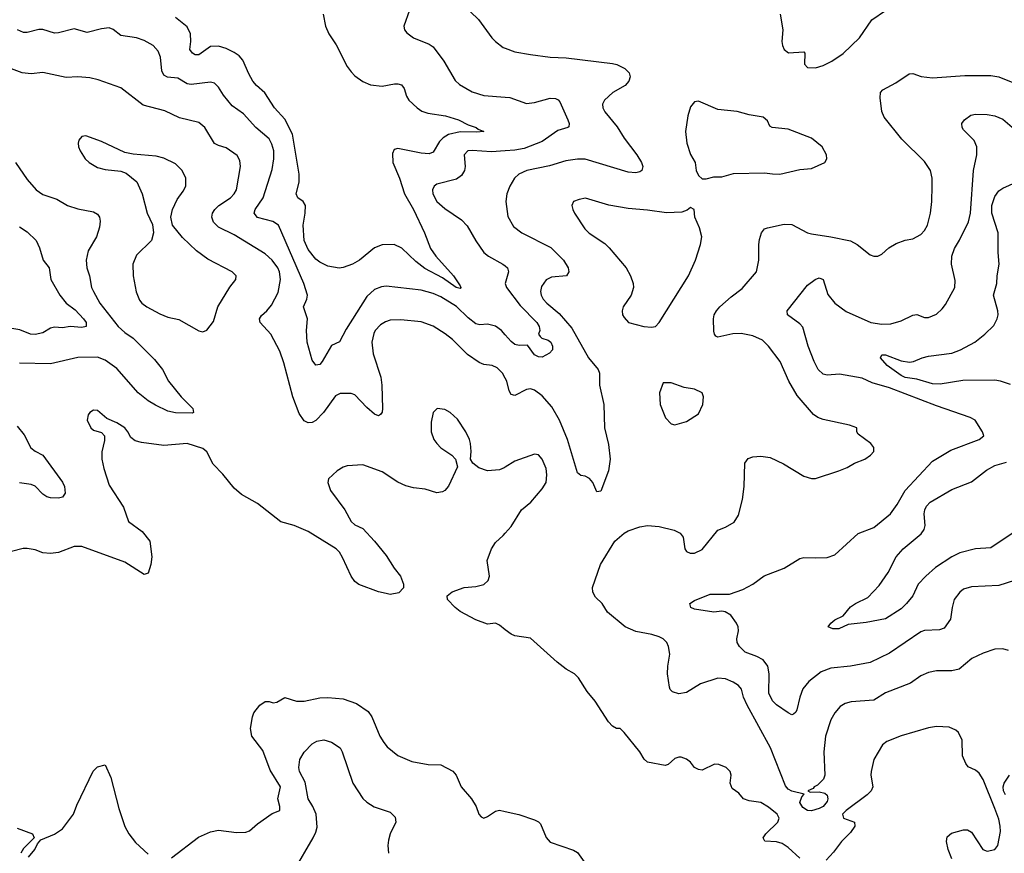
# Model space of a CAD drawing. Header units: inches. Extents: x 1305375 to 1407406, y 744550 to 841633.
# Tile 330 of 509: x 1367511 to 1372558, y 793810 to 798082. Entities that reach past the tile are written whole.
import ezdxf

# ---------------------------------------------------------------- set-up
doc = ezdxf.new("R2010")
doc.units = ezdxf.units.IN
doc.header["$MEASUREMENT"] = 0
doc.layers.add('B3769', color=7, linetype='Continuous')
doc.layers.add('B3779', color=7, linetype='Continuous')

msp = doc.modelspace()

# ---------------------------------------------------------------- linework, layer by layer
at = {"layer": 'B3769', "color": 5}
for points, elevation in [([(1370000, 798403), (1369990, 798403.1), (1369930, 798425.6), (1369890, 798434), (1369852.8, 798427.2), (1369770, 798363), (1369742.3, 798330), (1369736.9, 798303.1), (1369742.4, 798270), (1369796, 798156), (1369822.2, 798122.2), (1369862.8, 798082.8), (1369932, 797990), (1369950.4, 797970), (1369990, 797939.6), (1370000, 797936.1)], 1160), ([(1369067.6, 798110), (1369079, 798050), (1369096.6, 798010), (1369133.2, 797953.2), (1369190, 797843.1), (1369210, 797814.3), (1369230, 797795.2), (1369270, 797766.2), (1369310, 797748.1), (1369370, 797741.2), (1369433, 797753), (1369450, 797754.3), (1369469, 797749), (1369481.5, 797730), (1369493.6, 797690), (1369506.5, 797670), (1369548.8, 797630), (1369573.4, 797613.4), (1369603, 797603), (1369694, 797590), (1369760.7, 797570), (1369810, 797543), (1369851, 797530), (1369861.1, 797521.1), (1369890.7, 797510), (1369854.3, 797505.7), (1369770, 797507.1), (1369710, 797493.4), (1369682.4, 797477.6), (1369662.7, 797457.3), (1369630, 797403.1), (1369610, 797395.3), (1369570, 797398.9), (1369450, 797422.3), (1369430, 797417), (1369423, 797397), (1369424.1, 797350), (1369457.5, 797270), (1369483.6, 797190), (1369530.1, 797110), (1369586.5, 796990), (1369617.7, 796910), (1369645, 796870), (1369734.4, 796770), (1369770, 796719.1), (1369773.2, 796710), (1369770, 796705.4), (1369748.3, 796710), (1369679, 796759), (1369588, 796808), (1369542.3, 796842.3), (1369470, 796911.3), (1369430, 796929.8), (1369370, 796928.3), (1369330, 796912.4), (1369253.4, 796850), (1369217.3, 796830), (1369170, 796811.5), (1369149.6, 796809.6), (1369090, 796818.7), (1369050, 796839.7), (1369030, 796855.8), (1368990, 796904), (1368969.9, 796950), (1368963.7, 797030), (1368975.4, 797090), (1368976.5, 797130), (1368964.8, 797150), (1368936.8, 797170), (1368929, 797190), (1368943.4, 797250), (1368944.3, 797290), (1368910, 797495.6), (1368870, 797573.2), (1368817.2, 797630), (1368767.3, 797707.3), (1368724.9, 797744.9), (1368706.9, 797766.9), (1368685.1, 797805.1), (1368655.5, 797875.5), (1368636.5, 797896.5), (1368610, 797913.5), (1368570, 797934.2), (1368530, 797946.6), (1368490, 797944.5), (1368430, 797902.2), (1368410, 797901.8), (1368397.4, 797910), (1368383.8, 797930), (1368389, 797970), (1368387.1, 798010), (1368370, 798045.1), (1368310, 798093.8)], 1120), ([(1369509.3, 798130.7), (1369480.4, 798050), (1369484.4, 798030), (1369495.4, 798015.4), (1369530, 797988.7), (1369610, 797957.4), (1369630, 797943.1), (1369684.6, 797870), (1369744.2, 797770), (1369766.4, 797750), (1369830, 797712.2), (1369890, 797693.4), (1370000, 797685)], 1140), ([(1370000, 796467.1), (1369980.2, 796490), (1369950, 796511.6), (1369910, 796521.7), (1369870, 796517.7), (1369850, 796523.5), (1369810, 796554), (1369750, 796611.9), (1369670, 796662.1), (1369630, 796679), (1369570, 796695.9), (1369390, 796716.1), (1369366.5, 796713.5), (1369330, 796699.1), (1369290, 796664), (1369184.3, 796495.7), (1369150, 796431.8), (1369110, 796412), (1369062.6, 796330), (1369050, 796315.1), (1369030, 796311.5), (1369010, 796338), (1368985, 796430), (1368981.9, 796490), (1368987.2, 796550), (1368965.8, 796610), (1368983.7, 796650), (1368986, 796670), (1368968, 796730), (1368838.7, 797030), (1368808.6, 797048.6), (1368730, 797068.2), (1368713.5, 797090), (1368718.7, 797110), (1368759.1, 797170), (1368804.7, 797315.3), (1368814, 797370), (1368814.1, 797410), (1368804.6, 797444.6), (1368790, 797471), (1368722.4, 797530), (1368659.3, 797599.3), (1368600.3, 797640.3), (1368555.7, 797695.7), (1368530, 797737.4), (1368510, 797757.6), (1368490, 797762.8), (1368390, 797749.9), (1368370, 797754.5), (1368321.9, 797781.9), (1368268.6, 797788.6), (1368250, 797797.7), (1368239.5, 797819.5), (1368233, 797890), (1368221.5, 797921.5), (1368195.4, 797950), (1368150, 797975.1), (1368110, 797988.9), (1368030, 798001), (1367990, 798032.8), (1367970, 798041), (1367930, 798036.2), (1367856.5, 798016.5), (1367790, 798034.8), (1367710, 798014.9), (1367690, 798014), (1367630, 798031.4), (1367610, 798032.1), (1367550, 798016.1), (1367530, 798017.4), (1367499.8, 798030)], 1140), ([(1370000, 796244.8), (1369985.4, 796270), (1369958, 796298), (1369933.2, 796310), (1369890, 796315.8), (1369866, 796326), (1369805.9, 796365.9), (1369730, 796443.1), (1369692.1, 796472.1), (1369630, 796511.7), (1369570, 796533.8), (1369464.6, 796544.6), (1369410, 796542.2), (1369385.7, 796534.3), (1369361, 796519), (1369334, 796490), (1369326.1, 796473.9), (1369317.1, 796430), (1369322.6, 796370), (1369361.8, 796250), (1369368.2, 796210), (1369371.2, 796090), (1369368.9, 796071.1), (1369361.3, 796058.7), (1369350, 796051.6), (1369330, 796060.4), (1369290, 796094.5), (1369230, 796160.3), (1369210, 796167.4), (1369154, 796166), (1369130, 796154.3), (1369067.9, 796070), (1369030, 796028.4), (1369010, 796018.3), (1368990, 796016.9), (1368970, 796026.6), (1368944.6, 796064.6), (1368910.8, 796150), (1368864.5, 796324.5), (1368844.1, 796384.1), (1368798, 796470), (1368743.1, 796530), (1368740.8, 796550), (1368750, 796566.7), (1368778, 796590), (1368801.5, 796618.5), (1368836.5, 796683.5), (1368847.5, 796750), (1368842.6, 796790), (1368834.4, 796810), (1368805, 796850), (1368770, 796882.9), (1368610, 796979.3), (1368530, 797018.4), (1368505.2, 797045.2), (1368496.2, 797070), (1368499.3, 797090), (1368511.7, 797110), (1368531.8, 797130), (1368591.6, 797170), (1368610.7, 797190), (1368621.8, 797210), (1368643.8, 797330), (1368640.3, 797360.3), (1368626.3, 797386.3), (1368570, 797425.4), (1368530, 797436.9), (1368510, 797447.8), (1368459.8, 797530), (1368430, 797556), (1368330, 797578.7), (1368255.8, 797615.8), (1368144.9, 797644.9), (1368030, 797732.8), (1367913.9, 797773.9), (1367870, 797784), (1367809.7, 797789.7), (1367750, 797786.9), (1367630, 797811.1), (1367570, 797805.6), (1367524, 797810), (1367455.8, 797835.8)], 1160), ([(1370000, 797409.8), (1369930, 797404.6), (1369830, 797412.2), (1369808.4, 797410), (1369789.2, 797390), (1369794.7, 797330), (1369791.1, 797310), (1369776.3, 797283.7), (1369750, 797265.8), (1369650, 797239.8), (1369635.3, 797230), (1369626.9, 797210), (1369628.3, 797190), (1369650.2, 797150), (1369690, 797114.4), (1369776.2, 797056.2), (1369805.8, 797025.8), (1369850, 796948.4), (1369890.3, 796890), (1369914.4, 796870), (1369988.5, 796830), (1370000, 796820.2)], 1140), ([(1367490, 797350.4), (1367550, 797263.6), (1367595.8, 797210), (1367630, 797187.2), (1367701.8, 797161.8), (1367756.3, 797130), (1367810, 797112.3), (1367890, 797098.3), (1367910, 797086), (1367920.3, 797070), (1367924.6, 797050), (1367921.1, 797018.9), (1367904.9, 796970), (1367862.9, 796897.1), (1367851.3, 796850), (1367856.2, 796810), (1367869.1, 796770), (1367880.2, 796710), (1367889.2, 796690), (1367921.7, 796630), (1368016.3, 796510), (1368050, 796479.7), (1368093.4, 796450), (1368201.5, 796341.5), (1368243.7, 796290), (1368274.9, 796230), (1368339.5, 796150), (1368399.3, 796090), (1368402.8, 796070), (1368394.7, 796065.3), (1368310, 796066.8), (1368270, 796076.8), (1368207.5, 796107.5), (1368170, 796129.8), (1368118.2, 796170), (1368010, 796294.7), (1367950, 796336.7), (1367910, 796353), (1367810, 796351.5), (1367670, 796319), (1367510, 796321.5)], 1160), ([(1367510, 797021.6), (1367550, 796995.3), (1367596, 796950), (1367613.2, 796913.2), (1367631.3, 796850), (1367662.6, 796810), (1367671.4, 796751.4), (1367716.6, 796670), (1367749.4, 796630), (1367796.1, 796596.1), (1367839.2, 796550), (1367851.6, 796530), (1367851.5, 796510), (1367830, 796505.2), (1367770.4, 796509.6), (1367730, 796503.7), (1367690, 796507.3), (1367670, 796500.7), (1367630, 796476.9), (1367590, 796468.7), (1367566, 796470), (1367512.7, 796492.7), (1367430, 796507.4)], 1140), ([(1370000, 795788.5), (1369994.7, 795785.3), (1369970, 795776.2), (1369910, 795769.6), (1369865.4, 795785.4), (1369834, 795810), (1369822, 795830), (1369825.2, 795870), (1369822, 795910), (1369817.6, 795930), (1369798.7, 795970), (1369755.2, 796035.2), (1369718, 796070), (1369690, 796085.1), (1369650.7, 796089.3), (1369630.6, 796069.4), (1369620.3, 796019.7), (1369621.1, 795970), (1369634.9, 795930), (1369650.3, 795910), (1369670, 795888.5), (1369726.8, 795850), (1369746, 795830), (1369756, 795790), (1369708.6, 795691.4), (1369690.7, 795670), (1369678, 795662), (1369650, 795657.6), (1369590, 795675.8), (1369530, 795683.5), (1369490, 795693.7), (1369450, 795712.6), (1369370, 795765.1), (1369270, 795801.1), (1369190, 795796.2), (1369170, 795789.5), (1369139.1, 795770), (1369094, 795730), (1369090.6, 795710), (1369104.4, 795670), (1369178, 795570), (1369210, 795510.8), (1369230, 795494), (1369270, 795474), (1369330.5, 795410), (1369390, 795336), (1369430, 795271), (1369462.8, 795230), (1369478, 795190), (1369478, 795170), (1369454.8, 795145.2), (1369410, 795137.2), (1369390, 795141.2), (1369350, 795149.6), (1369250, 795187), (1369230, 795203.7), (1369209.6, 795230), (1369165.4, 795325.4), (1369150, 795353.2), (1369133.2, 795370), (1368990, 795459.6), (1368919, 795490), (1368850, 795509.6), (1368730, 795602.2), (1368649, 795649), (1368610, 795682), (1368552.6, 795752.6), (1368503.6, 795803.6), (1368470, 795867), (1368450, 795884.5), (1368370, 795911.1), (1368250, 795900.3), (1368134.9, 795914.9), (1368103.8, 795923.8), (1368080.4, 795940.4), (1368066, 795970), (1368049.6, 795990), (1368010, 796015.6), (1367958, 796038), (1367910, 796079.7), (1367890, 796081.6), (1367870.7, 796070), (1367862.4, 796057.6), (1367857.3, 796030), (1367876, 795990), (1367890, 795978.8), (1367930, 795966), (1367946, 795950), (1367945.4, 795925.4), (1367932.1, 795867.9), (1367932.7, 795830), (1367941.8, 795781.8), (1367970, 795696.3), (1368043.2, 795583.2), (1368069.3, 795510), (1368139.2, 795459.2), (1368178.7, 795410), (1368189.4, 795330), (1368183.8, 795290), (1368170, 795246), (1368150, 795238.9), (1368050, 795302), (1367830, 795382.7), (1367790, 795383), (1367710, 795351.5), (1367670, 795347), (1367630, 795349.6), (1367590, 795364.7), (1367550, 795371.5), (1367528.6, 795371.4), (1367470, 795357.6)], 1180), ([(1367499.1, 795999.1), (1367534.7, 795954.7), (1367567.9, 795887.9), (1367590, 795870.3), (1367630, 795850.3), (1367730, 795712.4), (1367740.3, 795690), (1367743.8, 795656.2), (1367730, 795636), (1367710.4, 795629.6), (1367670, 795631.6), (1367650, 795637.6), (1367629.4, 795650), (1367591.4, 795691.4), (1367570, 795699.6), (1367510, 795709.6)], 1160), ([(1370000, 794956), (1369970, 794979.3), (1369950, 794989.2), (1369910, 794983.7), (1369850, 795007), (1369770, 795049.5), (1369742.7, 795070), (1369704, 795110), (1369702, 795130), (1369728, 795150), (1369790, 795172.4), (1369850, 795178), (1369890, 795187.7), (1369912, 795208), (1369919.3, 795230), (1369907.6, 795310), (1369930, 795371), (1369950, 795402.8), (1369990, 795439.1), (1370000, 795450.7)], 1180), ([(1368290, 793786.7), (1368427.9, 793892.1), (1368490, 793920.3), (1368530, 793928.9), (1368622.9, 793917.1), (1368670, 793918), (1368690, 793924.9), (1368730, 793961.6), (1368805.1, 794014.9), (1368844, 794030), (1368845.2, 794050), (1368834, 794090), (1368849, 794150), (1368795.6, 794235.6), (1368757.3, 794337.3), (1368700.5, 794410), (1368695.1, 794450), (1368704.2, 794510), (1368711.8, 794530), (1368742.4, 794570), (1368770, 794588.4), (1368790, 794588.2), (1368810, 794580.5), (1368830, 794584.4), (1368870, 794608.5), (1368930.2, 794590.2), (1368970.2, 794590.2), (1369050, 794607.2), (1369090, 794609.2), (1369170, 794601.3), (1369237.2, 794577.2), (1369297.4, 794537.4), (1369315.5, 794510), (1369358, 794410), (1369377.1, 794377.1), (1369395.4, 794355.4), (1369450, 794310.5), (1369520.6, 794280.6), (1369605.1, 794265.1), (1369670, 794263.1), (1369731, 794231), (1369748.8, 794210), (1369774.9, 794150), (1369827.7, 794090), (1369851, 794050), (1369864, 794010), (1369876.8, 793996.8), (1369890, 793990.8), (1369910, 793998.8), (1369950, 794026.8), (1369970, 794030.5), (1370000, 794023.9)], 1180), ([(1368917.8, 793722.2), (1369016.1, 793890), (1369030, 793918.7), (1369035.9, 793944.1), (1369030.3, 794010.3), (1369014.2, 794050), (1368989.9, 794090), (1368973.9, 794173.9), (1368945, 794230), (1368941.6, 794250), (1368947, 794290), (1368970, 794328.4), (1369010, 794370.4), (1369034.9, 794385.1), (1369070, 794391.7), (1369110, 794379.6), (1369153.6, 794350), (1369164.5, 794330), (1369219.7, 794170), (1369270, 794091.8), (1369290, 794072.9), (1369328.5, 794048.5), (1369410, 794021.6), (1369435.6, 793995.6), (1369439.5, 793970), (1369410.4, 793910), (1369401.8, 793878.2), (1369398, 793850), (1369401.7, 793810)], 1160), ([(1367556, 793790), (1367588.5, 793830), (1367602, 793858), (1367620.1, 793879.9), (1367690, 793908.8), (1367730, 793935.3), (1367787.1, 794010), (1367804, 794056), (1367888.4, 794231.6), (1367910, 794252.9), (1367950, 794264), (1367978.8, 794198.8), (1368019.1, 794039.1), (1368050, 793947.3), (1368070.4, 793910), (1368104.9, 793864.9), (1368170, 793806)], 1180), ([(1367499.1, 793939.1), (1367576.3, 793910), (1367584.9, 793890), (1367530, 793835.1), (1367516.5, 793810)], 1180)]:
    msp.add_lwpolyline(points, dxfattribs=dict(at, elevation=elevation))
at = {"layer": 'B3769', "color": 5, "elevation": 1180}
msp.add_lwpolyline([(1367850, 797487.3), (1367830, 797483.7), (1367814.4, 797465.6), (1367810.4, 797450), (1367813, 797430), (1367820.7, 797410), (1367847.3, 797370), (1367866.8, 797350), (1367910, 797324.9), (1367950, 797314.9), (1368030, 797306.7), (1368056.5, 797296.5), (1368111.3, 797251.3), (1368139.5, 797190), (1368164.4, 797090), (1368192.1, 797032.1), (1368198, 796990), (1368187.2, 796950), (1368110, 796875.4), (1368091.3, 796830), (1368092.4, 796770), (1368108.4, 796688.4), (1368125.4, 796645.4), (1368137, 796630), (1368162.4, 796610), (1368230, 796574.3), (1368270, 796558.3), (1368326.3, 796546.3), (1368430, 796487.7), (1368450, 796482.8), (1368470, 796491), (1368504.4, 796535.6), (1368526.3, 796610), (1368588.9, 796711.1), (1368619.6, 796750), (1368620.7, 796770), (1368600.7, 796790), (1368475.8, 796855.8), (1368417.9, 796897.9), (1368346.6, 796966.6), (1368295.1, 797030), (1368285.6, 797070), (1368294.3, 797110), (1368319, 797161), (1368350, 797203.8), (1368363.1, 797230), (1368363.1, 797270), (1368343.5, 797310), (1368310, 797343), (1368250, 797372.4), (1368210, 797382.6), (1368093.4, 797393.4), (1368050, 797402), (1367930, 797458)], close=True, dxfattribs=at)
at = {"layer": 'B3779', "color": 5}
for points, elevation in [([(1371408.8, 798110), (1371423.7, 798030), (1371418.7, 797970), (1371421.3, 797950), (1371430.3, 797930.3), (1371451.8, 797911.8), (1371530, 797916.9), (1371536.5, 797910), (1371534.9, 797854.9), (1371550, 797838), (1371590, 797835.3), (1371630, 797847.2), (1371674.5, 797870), (1371731.6, 797908.4), (1371816.2, 797990), (1371878.7, 798081.3), (1371949.2, 798130)], 1180), ([(1370000, 797936.1), (1370050, 797918.5), (1370130, 797903.2), (1370230, 797890.2), (1370312.3, 797887.7), (1370550, 797858.6), (1370572.6, 797852.6), (1370612.4, 797832.4), (1370634.6, 797810), (1370640.3, 797790), (1370633, 797767), (1370615.5, 797744.5), (1370551.4, 797708.6), (1370508.4, 797670), (1370499.5, 797650), (1370500.3, 797630), (1370510.3, 797610), (1370573.1, 797533.1), (1370610, 797475.8), (1370674.7, 797390), (1370698.9, 797350), (1370705.7, 797330), (1370700.4, 797310), (1370690, 797302), (1370670, 797297.8), (1370630, 797301.7), (1370410, 797367.3), (1370370, 797368.2), (1370310, 797359.4), (1370227.1, 797332.9), (1370110.7, 797310), (1370069.5, 797290.5), (1370047.6, 797270), (1370023.1, 797230), (1370008.7, 797190), (1370003.1, 797150), (1370013.5, 797073.5), (1370042.6, 797022.6), (1370084.9, 796990), (1370234.4, 796914.4), (1370299.2, 796850), (1370322.4, 796810), (1370326.3, 796790), (1370313.4, 796770), (1370238, 796762), (1370210.2, 796749.8), (1370185.5, 796714.5), (1370180.2, 796690), (1370183.8, 796670), (1370195.4, 796650), (1370213.2, 796630), (1370277.1, 796577.1), (1370342, 796502), (1370426.9, 796350), (1370476.5, 796290), (1370483.2, 796270), (1370483.5, 796210), (1370504.8, 796110), (1370509.4, 795990), (1370530, 795906), (1370537.3, 795830), (1370530.3, 795770), (1370490, 795665.2), (1370470, 795662), (1370449.8, 795710), (1370431.8, 795731.8), (1370410, 795743.5), (1370387, 795747), (1370370, 795759.6), (1370318.6, 795930), (1370279.1, 796030), (1370239, 796099), (1370190, 796154.8), (1370150, 796184.4), (1370130, 796190.7), (1370110, 796187.8), (1370050, 796156.4), (1370030, 796161.6), (1370020.7, 796180.7), (1370008.6, 796230), (1370000, 796244.8)], 1160), ([(1372579.3, 794850), (1372550, 794858), (1372510, 794855.8), (1372450, 794836), (1372391.1, 794808.9), (1372326.6, 794753.4), (1372290, 794744.5), (1372210, 794745.1), (1372170, 794736.4), (1372130, 794720.4), (1372077.2, 794682.8), (1371950, 794631.9), (1371890, 794595.6), (1371772.9, 794587.1), (1371742.2, 794577.8), (1371717.8, 794562.2), (1371690.3, 794530), (1371670, 794494.5), (1371642.2, 794410), (1371632.8, 794330), (1371638.4, 794210), (1371632.1, 794190), (1371600.4, 794159.6), (1371583.1, 794150), (1371578.4, 794141.6), (1371550.8, 794130), (1371563.1, 794123.1), (1371610, 794124.4), (1371637.7, 794117.7), (1371650, 794108), (1371654.5, 794090), (1371650, 794075.6), (1371630, 794050.6), (1371610, 794039.1), (1371570, 794027.9), (1371549.4, 794029.4), (1371525.1, 794045.1), (1371509.8, 794070), (1371520.7, 794099.3), (1371532.7, 794112.7), (1371468.6, 794128.6), (1371450, 794138.8), (1371436.7, 794156.7), (1371359.4, 794350), (1371240.5, 794570), (1371221.8, 794610), (1371210.6, 794650.6), (1371195.1, 794670), (1371167.8, 794687.8), (1371130, 794703.5), (1371090, 794707.2), (1371001.2, 794678.8), (1370930, 794633.6), (1370890, 794628), (1370858, 794638), (1370846, 794650), (1370841.6, 794661.6), (1370831.8, 794730), (1370833, 794770), (1370843.5, 794830), (1370836.9, 794870), (1370828, 794890), (1370809.8, 794909.8), (1370790, 794919.2), (1370751.2, 794931.2), (1370670, 794946.4), (1370615.6, 794970), (1370525.2, 795045.2), (1370496.2, 795090), (1370462.9, 795122.9), (1370450, 795149), (1370447.7, 795172.3), (1370487.8, 795290), (1370562.3, 795410), (1370609.1, 795450.9), (1370630, 795463.1), (1370690, 795483.1), (1370730, 795490.2), (1370790, 795485.2), (1370865.4, 795465.4), (1370896.3, 795450), (1370913, 795430), (1370920.7, 795370), (1370930, 795356), (1370948.3, 795348.3), (1370970, 795348.2), (1371010, 795367.3), (1371090, 795466), (1371130, 795480.7), (1371173.4, 795506.6), (1371196.2, 795543.8), (1371217.1, 795622.9), (1371225, 795690), (1371228.2, 795810), (1371245.7, 795834.3), (1371270, 795842.4), (1371310, 795846.2), (1371358.4, 795838.4), (1371426.9, 795806.9), (1371530, 795743), (1371570, 795730.6), (1371590, 795730.6), (1371710.7, 795770.7), (1371752.3, 795787.7), (1371789.7, 795810.3), (1371844, 795830), (1371872.7, 795850), (1371889.2, 795870), (1371889.2, 795890), (1371874, 795910), (1371810, 795958), (1371802, 795970), (1371802, 795990), (1371764.4, 796004.4), (1371630, 796032.8), (1371602.8, 796042.8), (1371579.6, 796059.6), (1371496.3, 796156.3), (1371454.5, 796230), (1371409.7, 796330), (1371349.8, 796410), (1371319.3, 796439.3), (1371270, 796462.2), (1371210, 796474), (1371166.9, 796473.1), (1371090, 796455.1), (1371080.5, 796460.5), (1371072.7, 796470), (1371070, 796486), (1371067.1, 796550), (1371071.6, 796570), (1371082.4, 796590), (1371100.7, 796610), (1371158.1, 796661.9), (1371214.9, 796705.1), (1371287.3, 796790), (1371300.5, 796850), (1371299.7, 796930), (1371304.2, 796955.8), (1371314, 796990), (1371329.5, 797010), (1371343.7, 797016.3), (1371430, 797034.9), (1371470, 797033.4), (1371550, 796990.3), (1371570, 796984.2), (1371670, 796970.3), (1371770, 796949), (1371804.4, 796930), (1371870, 796878), (1371890, 796870.6), (1371910, 796870.7), (1371930, 796880.7), (1371966.7, 796913.3), (1372003.8, 796936.2), (1372050, 796951.6), (1372090, 796958.9), (1372130, 796980.9), (1372150, 797001.7), (1372165.3, 797030), (1372179.4, 797090), (1372187.2, 797150), (1372188.9, 797230), (1372188.8, 797270), (1372180.9, 797310), (1372150, 797356.2), (1372032.8, 797470), (1371942.3, 797582.3), (1371931.2, 797611.2), (1371922.3, 797682.3), (1371923.5, 797710), (1371936.5, 797723.5), (1372001.7, 797758.3), (1372070, 797805.3), (1372090, 797807), (1372131.4, 797791.4), (1372190, 797785.2), (1372355.6, 797795.6), (1372490, 797796.5), (1372530.2, 797790.2), (1372610, 797757.6)], 1160), ([(1370000, 797685), (1370023.2, 797683.2), (1370110, 797653.6), (1370150, 797657.6), (1370230, 797679.7), (1370258.6, 797678.6), (1370272.1, 797672.1), (1370280.7, 797660.7), (1370321.8, 797570), (1370328.7, 797550), (1370326, 797534), (1370321, 797530), (1370270, 797514), (1370190, 797458.4), (1370097.2, 797422.8), (1370050, 797413.6), (1370000, 797409.8)], 1140), ([(1372610, 795208.4), (1372530, 795182.4), (1372390, 795176.4), (1372350, 795163.5), (1372330, 795147.6), (1372301.1, 795110), (1372290.3, 795070), (1372282.6, 795010), (1372250, 794964.7), (1372225.4, 794954.6), (1372150, 794951.9), (1372130, 794945.1), (1371970, 794835.3), (1371870, 794787.2), (1371770.8, 794769.2), (1371670, 794759.5), (1371619.3, 794740.7), (1371556.2, 794690), (1371526.4, 794653.6), (1371510.2, 794610), (1371495.1, 794544.9), (1371490, 794532.7), (1371477.6, 794522.4), (1371470, 794519.5), (1371450, 794529.6), (1371390, 794571.2), (1371370, 794591.5), (1371350.8, 794630), (1371352.8, 794730), (1371345.8, 794770), (1371321.8, 794801.8), (1371290, 794819.4), (1371230, 794841), (1371201.3, 794870), (1371189.7, 794890), (1371186.9, 794910), (1371195.1, 794950), (1371194.7, 794970), (1371186, 794990), (1371156.9, 795030), (1371128.1, 795048.1), (1371110, 795050.7), (1371070, 795046.5), (1370970, 795061.6), (1370951.6, 795070), (1370946, 795090), (1370970, 795105.5), (1371050, 795138.8), (1371150, 795138.5), (1371217.3, 795162.7), (1371269.8, 795190.2), (1371328, 795232), (1371430, 795271.6), (1371510, 795321.5), (1371530, 795326.7), (1371590, 795323.6), (1371650, 795326.5), (1371690, 795339.5), (1371810, 795448.5), (1371890, 795479.6), (1371974.7, 795550), (1372010, 795597.1), (1372051, 795670), (1372190, 795819), (1372283.9, 795876.1), (1372429.3, 795930), (1372452.7, 795950), (1372446, 795970), (1372409.5, 796029.5), (1372383, 796043), (1372210, 796103.4), (1371970, 796195.5), (1371881.9, 796221.9), (1371830, 796244.5), (1371713.7, 796266.3), (1371650, 796261.1), (1371630, 796266), (1371604.8, 796290), (1371583.2, 796330), (1371553.2, 796410), (1371526.5, 796506.5), (1371510, 796524.4), (1371446.6, 796570), (1371445.1, 796590), (1371550, 796721.6), (1371588.5, 796751.5), (1371610, 796759.3), (1371630, 796750.6), (1371653.5, 796673.5), (1371690.2, 796630), (1371747.6, 796587.6), (1371874, 796530), (1371930, 796522.7), (1371976.4, 796523.6), (1372030, 796538.3), (1372090, 796568.8), (1372110, 796571.8), (1372150, 796556.4), (1372170, 796555.8), (1372210, 796574), (1372239.6, 796600.4), (1372257.6, 796622.4), (1372305, 796710), (1372305.7, 796745.7), (1372288.5, 796830), (1372289.8, 796870), (1372302.7, 796910), (1372328.3, 796951.7), (1372374.3, 797045.7), (1372385.7, 797090), (1372401.1, 797310), (1372417.2, 797390), (1372418, 797430), (1372403.3, 797463.3), (1372350, 797518), (1372342.4, 797530), (1372340.7, 797550), (1372354, 797570), (1372386.2, 797593.8), (1372410, 797598.2), (1372470, 797597.1), (1372510, 797588.9), (1372550, 797572.9), (1372610, 797520.9)], 1140), ([(1372590, 796212.1), (1372538.4, 796230), (1372510, 796234.5), (1372346.6, 796233.4), (1372230, 796215), (1372190, 796216.5), (1372110, 796239.4), (1372050, 796249.1), (1372030, 796258), (1371958.2, 796310), (1371923, 796350), (1371930, 796364), (1371950, 796364.4), (1372030, 796334.6), (1372072.2, 796327.8), (1372092.7, 796330), (1372138, 796350), (1372170, 796357.8), (1372290, 796373.9), (1372334.3, 796390), (1372406.6, 796430), (1372458.9, 796470), (1372504.1, 796515.9), (1372521.7, 796550), (1372526.6, 796570), (1372525.1, 796590), (1372502.8, 796670), (1372519.3, 796730), (1372521.6, 796770), (1372532.7, 796830), (1372526.8, 796890), (1372526.5, 796990), (1372494, 797090), (1372494.2, 797130), (1372510, 797175.8), (1372530, 797204.6), (1372550, 797219.6), (1372619.5, 797250)], 1120), ([(1370000, 796820.2), (1370012, 796810), (1370016.9, 796790), (1370000.2, 796730), (1370005.8, 796710), (1370076.8, 796616.8), (1370161.7, 796530), (1370174, 796510), (1370177.3, 796490), (1370170.4, 796470), (1370178.7, 796458.7), (1370188, 796450), (1370220, 796440), (1370234.4, 796430), (1370242, 796410), (1370243.1, 796390), (1370227.1, 796372.9), (1370190, 796352.3), (1370170, 796354.2), (1370150, 796365.4), (1370113.7, 796413.7), (1370072.4, 796412.4), (1370050, 796417.7), (1370030, 796432.3), (1370000, 796467.1)], 1140), ([(1370000, 795450.7), (1370030, 795485.5), (1370083.6, 795570), (1370132, 795610), (1370190, 795677.3), (1370210, 795711.3), (1370214, 795750), (1370210, 795782), (1370190, 795829.2), (1370170, 795852.7), (1370150, 795856), (1370050, 795819.5), (1370000, 795788.5)], 1180), ([(1372630, 795469.8), (1372490, 795375), (1372410, 795370.5), (1372330, 795349.9), (1372290.2, 795330), (1372205.8, 795274.2), (1372156.2, 795230), (1372117.2, 795190), (1372089.2, 795130), (1372057.5, 795090), (1372030, 795062.6), (1371950, 795012.5), (1371850, 794992.4), (1371757.7, 794982.3), (1371710, 794960.5), (1371680.1, 794960.1), (1371655.3, 794970), (1371669.3, 794990), (1371690, 795007.3), (1371733.1, 795026.9), (1371770, 795072.4), (1371796, 795090), (1371859.3, 795120.7), (1371917, 795183), (1371963.9, 795250), (1372004.4, 795330), (1372039.8, 795370), (1372131.9, 795448.1), (1372147.9, 795470), (1372153.3, 795490), (1372147.7, 795550), (1372150.7, 795570), (1372160.2, 795590), (1372177.8, 795610), (1372290, 795675.2), (1372390, 795714), (1372466.7, 795773.3), (1372510, 795796.8), (1372570, 795815.5)], 1120), ([(1371510, 793784.7), (1371450, 793840.5), (1371420, 793860), (1371390, 793868.5), (1371331.6, 793871.6), (1371322, 793890), (1371335.6, 793910), (1371397.7, 793970), (1371403.6, 793990), (1371393.9, 794010), (1371350, 794047), (1371310, 794070.5), (1371250, 794078.9), (1371222, 794090), (1371197.6, 794117.6), (1371162.7, 794142.7), (1371154, 794170), (1371158.7, 794210), (1371153.6, 794230), (1371133.3, 794250), (1371094.6, 794265.4), (1371073.7, 794266.3), (1371010, 794236), (1370990, 794239.3), (1370969.6, 794249.6), (1370950, 794277.2), (1370930, 794293.2), (1370902, 794302), (1370890, 794302.7), (1370870, 794295.1), (1370835.1, 794264.9), (1370819.3, 794260.7), (1370730, 794277.4), (1370712.7, 794292.7), (1370689.7, 794330), (1370610, 794429.4), (1370590, 794449), (1370570, 794449.2), (1370550, 794460.9), (1370530, 794484.5), (1370462, 794590), (1370419.3, 794639.3), (1370376.2, 794710), (1370356, 794730), (1370313, 794753), (1370266.6, 794790), (1370130, 794913.2), (1370050, 794924), (1370030, 794932.7), (1370000, 794956)], 1180), ([(1372290, 793782.4), (1372270, 793829.6), (1372261.5, 793870), (1372266, 793894), (1372286.9, 793913.1), (1372350, 793930.4), (1372370.4, 793930.4), (1372390, 793919.1), (1372448.4, 793830), (1372470, 793820.8), (1372509.2, 793830), (1372525.1, 793850), (1372538.2, 793921.8), (1372537.5, 793950), (1372530, 793985.1), (1372510, 794040.5), (1372450, 794187.6), (1372430, 794221.1), (1372410, 794236.8), (1372373, 794253), (1372360.5, 794270), (1372344, 794310), (1372342, 794390), (1372323.7, 794430), (1372310, 794442), (1372276.1, 794456.1), (1372210, 794460.5), (1372170, 794453), (1372030, 794412.8), (1371956.7, 794383.3), (1371934.1, 794365.9), (1371890.4, 794290), (1371875.3, 794230), (1371874, 794210), (1371884.9, 794150), (1371876, 794130), (1371856.1, 794110), (1371747.6, 794030), (1371729.1, 794010), (1371734.8, 793990), (1371790.2, 793970.2), (1371792, 793950), (1371770, 793917), (1371723.8, 793870), (1371683.4, 793816.6), (1371644.7, 793775.3)], 1180), ([(1372565, 794110), (1372554.1, 794130), (1372551.7, 794150), (1372557, 794170), (1372584.8, 794210)], 1160), ([(1370000, 794023.9), (1370070, 794008.7), (1370150, 793982), (1370170, 793972.2), (1370180.5, 793960.5), (1370210, 793890.7), (1370230, 793867.3), (1370350, 793826), (1370370, 793814.9), (1370430, 793730.6)], 1180)]:
    msp.add_lwpolyline(points, dxfattribs=dict(at, elevation=elevation))
at = {"layer": 'B3779', "color": 5, "elevation": 1180}
for points in [[(1370990, 797665.2), (1370970, 797661.2), (1370950, 797635.3), (1370935.5, 797590), (1370924.9, 797510), (1370930.5, 797450), (1370950, 797391), (1370973, 797350), (1370979.1, 797310), (1370990, 797284.7), (1371010, 797266), (1371030, 797266), (1371070, 797276.3), (1371110, 797277.3), (1371170, 797293.4), (1371330, 797298.3), (1371370, 797291.6), (1371408.5, 797291.5), (1371510, 797314.3), (1371570, 797320.3), (1371639, 797350), (1371649.3, 797370), (1371647, 797390), (1371625.1, 797430), (1371570, 797474.7), (1371450, 797521.6), (1371368, 797530), (1371356.5, 797536.5), (1371343.7, 797563.7), (1371322.7, 797582.7), (1371250, 797595.1), (1371188.5, 797611.5), (1371090, 797622.7)], [(1370412.1, 797167.9), (1370378.3, 797161.7), (1370350.8, 797150), (1370341.6, 797130), (1370346, 797110), (1370354.4, 797090), (1370408.8, 797010), (1370430, 796988.8), (1370510, 796934.6), (1370533.5, 796913.5), (1370619.3, 796810), (1370642.4, 796770), (1370655.8, 796730), (1370657.6, 796710), (1370646, 796670), (1370604.9, 796610), (1370599.1, 796590), (1370602, 796570), (1370610, 796556), (1370632, 796530), (1370710, 796510.6), (1370750, 796506), (1370770, 796510.8), (1370790, 796531), (1370938.9, 796770), (1370975.1, 796850), (1371000.5, 796930), (1371008, 796970), (1370995.6, 797015.6), (1370972.7, 797070), (1370969, 797109), (1370950, 797119), (1370933.2, 797106.8), (1370904.7, 797095.3), (1370827.6, 797092.4), (1370730, 797106.6), (1370630, 797114), (1370531.7, 797131.7)], [(1370810, 796222), (1370790.8, 796170), (1370794, 796110), (1370821.1, 796041.1), (1370850, 796011.3), (1370870, 796006), (1370930, 796022.8), (1370990, 796062.8), (1371012.7, 796110), (1371017.2, 796150), (1371009, 796170), (1370970, 796189.4), (1370917.2, 796197.2), (1370850, 796221.2)]]:
    msp.add_lwpolyline(points, close=True, dxfattribs=at)

doc.saveas('drawing.dxf')
